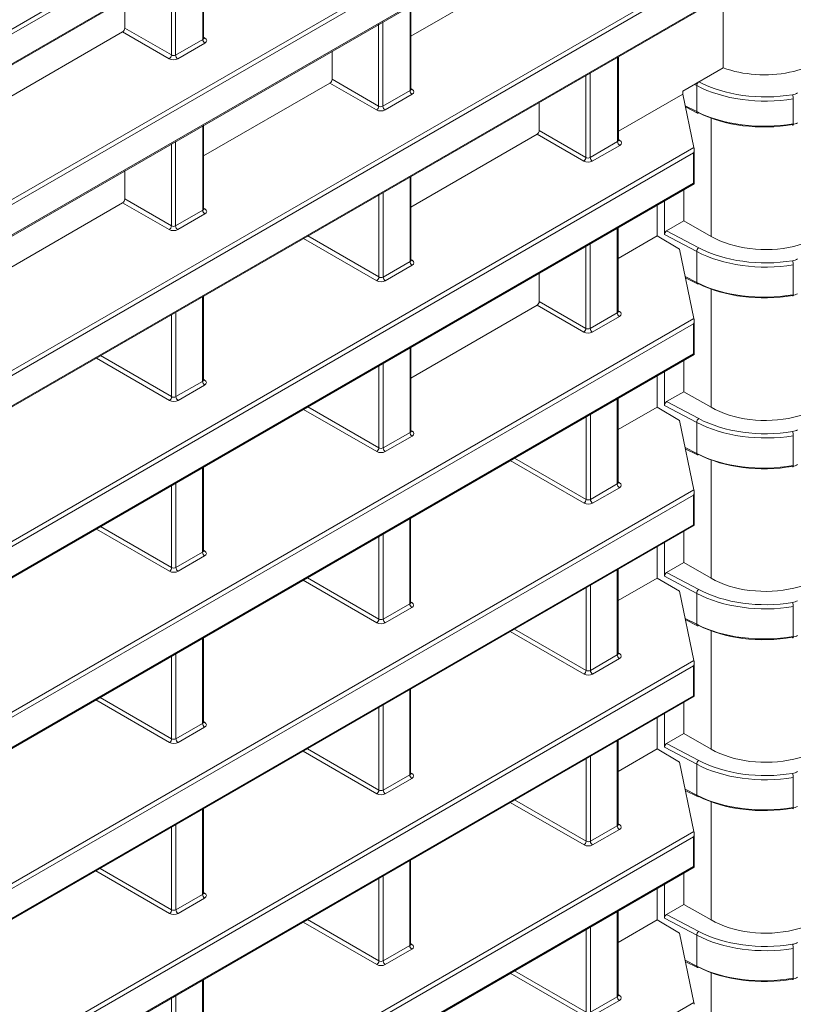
# Model space of a CAD drawing. Header units: millimetres. Extents: x 0 to 1118, y 0 to 864.
# Tile 290 of 512: x 643 to 656, y 121 to 137. Entities that reach past the tile are written whole.
import ezdxf

# ---------------------------------------------------------------- set-up
doc = ezdxf.new("R2010")
doc.units = ezdxf.units.MM

msp = doc.modelspace()

# ---------------------------------------------------------------- linework, layer by layer
at = {"color": 9, "linetype": 'Continuous', "lineweight": 0}
for p, q in [((606.985, 116.2519), (686.3602, 162.0742)), ((686.4306, 162.0335), (606.9704, 116.1621)), ((605.7345, 114.9582), (680.6435, 158.2022)), ((611.3713, 115.9764), (654.3418, 140.7827)), ((654.3323, 140.6959), (611.3756, 115.8976)), ((611.3756, 115.3964), (654.3323, 140.1947)), ((606.985, 110.6312), (656.534, 139.2353)), ((656.569, 139.1742), (606.9704, 110.5415)), ((606.9704, 110.0403), (656.569, 138.673)), ((646.2563, 136.9383), (646.2563, 138.334)), ((645.7396, 136.6811), (645.7396, 138.0357)), ((645.81, 138.0764), (645.81, 136.6806)), ((649.6681, 136.0949), (649.6681, 137.4853)), ((644.9725, 137.1239), (645.7396, 136.6811)), ((649.1514, 135.8377), (649.1514, 137.187)), ((649.2218, 137.2276), (649.2218, 135.8372)), ((645.7042, 136.6199), (644.9371, 137.0627)), ((646.271, 136.9718), (646.292, 136.9592)), ((645.81, 136.6806), (646.2563, 136.9383)), ((646.2914, 136.8772), (645.845, 136.6195)), ((653.0853, 135.2546), (653.0853, 136.645)), ((652.5632, 134.9943), (652.5632, 136.3436)), ((652.6336, 136.3842), (652.6336, 134.9938)), ((649.116, 135.7765), (648.3489, 136.2193)), ((648.3843, 136.2805), (649.1514, 135.8377)), ((654.3872, 136.1775), (654.351, 136.1966)), ((654.3872, 135.7491), (654.3872, 136.1775)), ((649.2218, 135.8372), (649.6681, 136.0949)), ((649.7032, 136.0338), (649.2568, 135.7761)), ((649.6828, 136.1284), (649.7038, 136.1158)), ((654.1966, 135.8463), (654.3872, 135.7491)), ((655.9775, 135.5489), (655.9775, 135.9581)), ((646.2563, 134.1253), (646.2563, 135.5157)), ((654.6245, 135.6413), (654.6245, 133.6961)), ((652.5278, 134.9331), (651.7607, 135.3759)), ((651.7961, 135.4372), (652.5632, 134.9943)), ((645.7396, 133.8681), (645.7396, 135.2174)), ((645.81, 135.258), (645.81, 133.8676)), ((652.6336, 134.9938), (653.0853, 135.2546)), ((653.1204, 135.1935), (652.6686, 134.9327)), ((653.1, 135.2881), (653.121, 135.2755)), ((654.3323, 135.07), (606.9704, 107.7285)), ((606.985, 107.8183), (654.3418, 135.1568)), ((654.3323, 134.5688), (654.3323, 135.07)), ((606.9704, 107.2273), (654.3323, 134.5688)), ((649.6681, 133.2819), (649.6681, 134.6723)), ((649.156, 133.0274), (649.156, 134.3767)), ((649.2264, 134.4173), (649.2264, 133.0269)), ((645.7042, 133.8069), (644.9371, 134.2497)), ((644.9725, 134.311), (645.7396, 133.8681)), ((645.81, 133.8676), (646.2563, 134.1253)), ((646.2914, 134.0642), (645.845, 133.8066)), ((646.271, 134.1588), (646.292, 134.1462)), ((647.9874, 133.702), (649.156, 133.0274)), ((653.0799, 132.4385), (653.0799, 133.8289)), ((654.3872, 133.4461), (653.8568, 133.7268)), ((653.8922, 133.7881), (654.4209, 133.5082)), ((649.1206, 132.9662), (647.9167, 133.6612)), ((652.6336, 133.5712), (652.6336, 132.1808)), ((652.5632, 132.1813), (652.5632, 133.5306)), ((654.3872, 132.9361), (654.3872, 133.4461)), ((649.2264, 133.0269), (649.6681, 133.2819)), ((649.7032, 133.2208), (649.2614, 132.9658)), ((649.6828, 133.3154), (649.7038, 133.3028)), ((655.9775, 132.7359), (655.9775, 133.2267)), ((654.1966, 133.0334), (654.3872, 132.9361)), ((654.6245, 132.8283), (654.6245, 130.8831)), ((646.2517, 131.3096), (646.2517, 132.7)), ((651.7961, 132.6242), (652.5632, 132.1813)), ((645.7442, 131.0578), (645.7442, 132.4071)), ((645.8146, 132.4477), (645.8146, 131.0573)), ((652.5278, 132.1201), (651.7607, 132.5629)), ((652.6336, 132.1808), (653.0799, 132.4385)), ((653.0946, 132.472), (653.1156, 132.4594)), ((654.3323, 132.257), (606.9704, 104.9155)), ((606.985, 105.0053), (654.3418, 132.3438)), ((653.115, 132.3774), (652.6686, 132.1198)), ((654.3323, 131.7611), (654.3323, 132.257)), ((609.4229, 105.8355), (654.3323, 131.7611)), ((649.6681, 130.4689), (649.6681, 131.8593)), ((645.7089, 130.9966), (644.5049, 131.6916)), ((644.5756, 131.7324), (645.7442, 131.0578)), ((649.2264, 131.6043), (649.2264, 130.2139)), ((649.156, 130.2144), (649.156, 131.5637)), ((645.8146, 131.0573), (646.2517, 131.3096)), ((646.2664, 131.3431), (646.2874, 131.3306)), ((646.2867, 131.2486), (645.8497, 130.9962)), ((653.0799, 129.6202), (653.0799, 131.0213)), ((653.8922, 130.9751), (654.4209, 130.6952)), ((649.1206, 130.1532), (647.9167, 130.8482)), ((647.9874, 130.889), (649.156, 130.2144)), ((654.3872, 130.6331), (653.8568, 130.9138)), ((652.5678, 129.3657), (652.5678, 130.7256)), ((652.6382, 130.7663), (652.6382, 129.3652)), ((654.3872, 130.1231), (654.3872, 130.6331)), ((649.2264, 130.2139), (649.6681, 130.4689)), ((649.6828, 130.5024), (649.7038, 130.4898)), ((649.7032, 130.4078), (649.2614, 130.1528)), ((655.9775, 129.9229), (655.9775, 130.4138)), ((654.1953, 130.221), (654.3872, 130.1231)), ((652.5324, 129.3044), (651.3192, 130.0048)), ((651.3899, 130.0456), (652.5678, 129.3657)), ((654.6245, 130.0153), (654.6245, 128.0701)), ((646.2517, 128.4966), (646.2517, 129.8871)), ((653.0946, 129.6536), (653.1156, 129.6411)), ((609.4376, 103.6028), (654.3418, 129.5255)), ((645.7442, 128.2448), (645.7442, 129.5941)), ((645.8146, 129.6347), (645.8146, 128.2443)), ((652.6382, 129.3652), (653.0799, 129.6202)), ((653.115, 129.5591), (652.6732, 129.3041)), ((654.3323, 129.4386), (609.4229, 103.513)), ((654.3323, 128.9482), (654.3323, 129.4386)), ((649.6635, 127.6479), (649.6635, 129.049)), ((609.4229, 103.0226), (654.3323, 128.9482)), ((645.7089, 128.1836), (644.5049, 128.8786)), ((644.5756, 128.9195), (645.7442, 128.2448)), ((649.156, 127.3961), (649.156, 128.756)), ((649.2264, 128.7967), (649.2264, 127.3956)), ((646.2664, 128.5301), (646.2874, 128.5176)), ((645.8146, 128.2443), (646.2517, 128.4966)), ((646.2867, 128.4356), (645.8497, 128.1833)), ((653.0799, 126.8072), (653.0799, 128.2083)), ((649.1206, 127.3349), (647.9074, 128.0352)), ((647.9781, 128.0761), (649.156, 127.3961)), ((654.3872, 127.8201), (653.8568, 128.1009)), ((653.8922, 128.1621), (654.4209, 127.8822)), ((652.5678, 126.5527), (652.5678, 127.9126)), ((652.6382, 127.9533), (652.6382, 126.5522)), ((654.3872, 127.3102), (654.3872, 127.8201)), ((649.2264, 127.3956), (649.6635, 127.6479)), ((649.6985, 127.5868), (649.2614, 127.3345)), ((649.6781, 127.6814), (649.6992, 127.6688)), ((655.9775, 127.1099), (655.9775, 127.6008)), ((654.1953, 127.408), (654.3872, 127.3102)), ((651.3899, 127.2327), (652.5678, 126.5527)), ((646.2517, 125.6783), (646.2517, 127.0794)), ((652.5324, 126.4915), (651.3192, 127.1918)), ((654.6245, 127.2023), (654.6245, 125.2572)), ((645.7442, 125.4265), (645.7442, 126.7864)), ((645.8146, 126.8271), (645.8146, 125.426)), ((652.6382, 126.5522), (653.0799, 126.8072)), ((653.115, 126.7461), (652.6732, 126.4911)), ((653.0946, 126.8407), (653.1156, 126.8281)), ((654.3323, 126.6257), (609.4229, 100.7001)), ((609.4376, 100.7898), (654.3418, 126.7125)), ((654.3323, 126.1352), (654.3323, 126.6257)), ((609.4229, 100.2096), (654.3323, 126.1352)), ((644.5664, 126.1065), (645.7442, 125.4265)), ((649.6635, 124.8349), (649.6635, 126.236)), ((645.7089, 125.3653), (644.4956, 126.0657)), ((649.156, 124.5831), (649.156, 125.943)), ((649.2264, 125.9837), (649.2264, 124.5826)), ((645.8146, 125.426), (646.2517, 125.6783)), ((646.2867, 125.6173), (645.8497, 125.3649)), ((646.2664, 125.7118), (646.2874, 125.6992)), ((653.0799, 123.9942), (653.0799, 125.3953)), ((654.3872, 125.0071), (653.8568, 125.2879)), ((653.8922, 125.3491), (654.4209, 125.0692)), ((649.1206, 124.5219), (647.9074, 125.2223)), ((647.9781, 125.2631), (649.156, 124.5831)), ((652.6382, 125.1403), (652.6382, 123.7392)), ((652.5678, 123.7397), (652.5678, 125.0997)), ((654.3872, 124.4972), (654.3872, 125.0071)), ((649.2264, 124.5826), (649.6635, 124.8349)), ((649.6781, 124.8684), (649.6992, 124.8558)), ((649.6985, 124.7739), (649.2614, 124.5215)), ((655.9775, 124.2969), (655.9775, 124.7878)), ((654.1953, 124.595), (654.3872, 124.4972)), ((652.5324, 123.6785), (651.3192, 124.3789)), ((651.3899, 124.4197), (652.5678, 123.7397)), ((654.6245, 124.3893), (654.6245, 122.4442)), ((646.2517, 122.8653), (646.2517, 124.2664)), ((645.8146, 124.0141), (645.8146, 122.613)), ((652.6382, 123.7392), (653.0799, 123.9942)), ((653.0946, 124.0277), (653.1156, 124.0151)), ((609.4376, 97.9768), (654.3418, 123.8995)), ((645.7442, 122.6135), (645.7442, 123.9735)), ((653.115, 123.9331), (652.6732, 123.6781)), ((654.3323, 123.8127), (609.4229, 97.8871)), ((654.3323, 123.3222), (654.3323, 123.8127)), ((649.6635, 122.0219), (649.6635, 123.423)), ((609.4229, 97.3966), (654.3323, 123.3222)), ((645.7089, 122.5523), (644.4956, 123.2527)), ((644.5664, 123.2935), (645.7442, 122.6135)), ((649.2264, 123.1707), (649.2264, 121.7696)), ((649.156, 121.7701), (649.156, 123.1301)), ((645.8146, 122.613), (646.2517, 122.8653)), ((646.2664, 122.8988), (646.2874, 122.8863)), ((646.2867, 122.8043), (645.8497, 122.5519)), ((653.0799, 121.1812), (653.0799, 122.5823)), ((653.8922, 122.5361), (654.4209, 122.2562)), ((649.1206, 121.7089), (647.9074, 122.4093)), ((647.9781, 122.4501), (649.156, 121.7701)), ((654.3872, 122.1941), (653.8568, 122.4749)), ((652.5678, 120.9267), (652.5678, 122.2867)), ((652.6382, 122.3273), (652.6382, 120.9262)), ((649.6781, 122.0554), (649.6992, 122.0429)), ((654.3872, 121.6842), (654.3872, 122.1941)), ((649.2264, 121.7696), (649.6635, 122.0219)), ((649.6985, 121.9609), (649.2614, 121.7085)), ((655.9775, 121.484), (655.9775, 121.9748)), ((654.1953, 121.7821), (654.3872, 121.6842)), ((652.5324, 120.8655), (651.3192, 121.5659)), ((651.3899, 121.6067), (652.5678, 120.9267)), ((654.6245, 121.5764), (654.6245, 119.6312)), ((646.2517, 120.0523), (646.2517, 121.4535)), ((609.4376, 95.1638), (654.3418, 121.0865)), ((645.7442, 119.8005), (645.7442, 121.1605)), ((645.8146, 121.2011), (645.8146, 119.8)), ((652.6382, 120.9262), (653.0799, 121.1812)), ((653.115, 121.1201), (652.6732, 120.8651)), ((653.0946, 121.2147), (653.1156, 121.2021))]:
    msp.add_line(p, q, dxfattribs=at)
at = {"color": 7, "linetype": 'Continuous', "lineweight": 15}
for p, q in [((605.7242, 114.9353), (680.6081, 158.1649)), ((611.3868, 115.3859), (654.3469, 140.1863)), ((606.985, 110.0319), (656.5587, 138.6501)), ((646.271, 136.9589), (646.271, 138.3425)), ((651.7607, 138.1889), (649.6828, 136.9893)), ((644.9725, 137.1239), (644.9725, 137.5929)), ((654.8237, 137.6485), (654.8237, 136.4695)), ((649.6828, 136.1155), (649.6828, 137.4937)), ((644.9371, 137.0627), (642.8592, 135.8631)), ((648.3843, 136.2805), (648.3843, 136.7441)), ((653.1, 135.2752), (653.1, 136.6535)), ((654.1562, 136.0841), (654.8237, 136.4695)), ((648.3489, 136.2193), (646.271, 135.0197)), ((653.1, 135.4284), (654.1562, 136.0382)), ((654.1562, 136.0382), (654.1562, 136.0841)), ((654.1562, 136.0382), (654.3418, 135.1568)), ((651.7961, 135.4372), (651.7961, 135.9007)), ((654.2008, 135.8266), (654.3979, 135.726)), ((646.271, 134.1459), (646.271, 135.5242)), ((651.7607, 135.3759), (649.6828, 134.1763)), ((654.3469, 134.5603), (654.3469, 135.1192)), ((644.9725, 134.311), (644.9725, 134.7746)), ((649.6828, 133.3025), (649.6828, 134.6808)), ((606.985, 107.2189), (654.3469, 134.5603)), ((654.1749, 134.461), (654.1749, 133.9512)), ((644.9371, 134.2497), (642.8592, 133.0501)), ((653.736, 134.2076), (653.736, 133.7032)), ((653.8568, 134.2774), (653.8568, 133.7268)), ((654.1749, 133.9512), (653.8922, 133.7881)), ((654.6245, 133.6961), (654.1749, 133.9512)), ((653.0946, 132.4591), (653.0946, 133.8374)), ((653.736, 133.7032), (653.0946, 133.3329)), ((654.1015, 133.4848), (653.736, 133.7032)), ((654.1015, 133.4848), (654.3418, 132.3438)), ((651.7961, 132.6242), (651.7961, 133.0878)), ((654.2008, 133.0136), (654.3979, 132.913)), ((646.2663, 131.3302), (646.2663, 132.7085)), ((651.7607, 132.5629), (649.6828, 131.3634)), ((654.3469, 131.7527), (654.3469, 132.3063)), ((649.6828, 130.4895), (649.6828, 131.8678)), ((609.4376, 105.8271), (654.3469, 131.7527)), ((654.1749, 131.6534), (654.1749, 131.1382)), ((653.8568, 131.4697), (653.8568, 130.9138)), ((653.736, 131.4), (653.736, 130.8849)), ((654.1749, 131.1382), (653.8922, 130.9751)), ((654.6245, 130.8831), (654.1749, 131.1382)), ((653.0946, 129.6408), (653.0946, 131.0297)), ((653.736, 130.8849), (653.0946, 130.5146)), ((654.1015, 130.6665), (653.736, 130.8849)), ((654.1015, 130.6665), (654.3418, 129.5255)), ((654.1995, 130.2013), (654.3979, 130.1001)), ((646.2663, 128.5173), (646.2663, 129.8955)), ((654.3469, 128.9397), (654.3469, 129.4879)), ((649.6781, 127.6685), (649.6781, 129.0575)), ((609.4376, 103.0141), (654.3469, 128.9397)), ((654.1749, 128.8404), (654.1749, 128.3253)), ((653.736, 128.587), (653.736, 128.0719)), ((653.8568, 128.6568), (653.8568, 128.1009)), ((653.0946, 126.8278), (653.0946, 128.2167)), ((654.1749, 128.3253), (653.8922, 128.1621)), ((654.6245, 128.0701), (654.1749, 128.3253)), ((653.736, 128.0719), (653.0946, 127.7016)), ((654.1015, 127.8535), (653.736, 128.0719)), ((654.1015, 127.8535), (654.3418, 126.7125)), ((654.1995, 127.3883), (654.3979, 127.2871)), ((646.2663, 125.6989), (646.2663, 127.0879)), ((654.3469, 126.1267), (654.3469, 126.6749)), ((609.4376, 100.2011), (654.3469, 126.1267)), ((649.6781, 124.8555), (649.6781, 126.2445)), ((654.1749, 126.0274), (654.1749, 125.5123)), ((653.736, 125.774), (653.736, 125.2589)), ((653.8568, 125.8438), (653.8568, 125.2879)), ((654.1749, 125.5123), (653.8922, 125.3491)), ((654.6245, 125.2572), (654.1749, 125.5123)), ((653.0946, 124.0148), (653.0946, 125.4037)), ((653.736, 125.2589), (653.0946, 124.8886)), ((654.1015, 125.0405), (653.736, 125.2589)), ((654.1015, 125.0405), (654.3418, 123.8995)), ((654.1995, 124.5753), (654.3979, 124.4741)), ((646.2663, 122.886), (646.2663, 124.2749)), ((654.3469, 123.3137), (654.3469, 123.862)), ((649.6781, 122.0426), (649.6781, 123.4315)), ((609.4376, 97.3881), (654.3469, 123.3137)), ((654.1749, 123.2144), (654.1749, 122.6993)), ((653.8568, 123.0308), (653.8568, 122.4749)), ((653.736, 122.9611), (653.736, 122.446)), ((654.1749, 122.6993), (653.8922, 122.5361)), ((654.6245, 122.4442), (654.1749, 122.6993)), ((653.0946, 121.2018), (653.0946, 122.5908)), ((653.736, 122.446), (653.0946, 122.0757)), ((654.1015, 122.2275), (653.736, 122.446)), ((654.1015, 122.2275), (654.3418, 121.0865)), ((654.1995, 121.7623), (654.3979, 121.6611)), ((646.2663, 120.073), (646.2663, 121.4619))]:
    msp.add_line(p, q, dxfattribs=at)
at = {"color": 7, "linetype": 'Continuous', "lineweight": 15, "flags": 128}
for points in [[(655.9775, 135.5489), (655.9773, 135.5415), (655.9765, 135.5354), (655.9753, 135.5309), (655.9736, 135.5282), (655.9715, 135.5273), (655.9691, 135.5282), (655.9665, 135.531), (655.9638, 135.5356)], [(654.3323, 134.5688), (654.3381, 134.5654), (654.3425, 134.5629), (654.3455, 134.5612), (654.3468, 134.5604), (654.3465, 134.5605)], [(655.9775, 132.7359), (655.9773, 132.7285), (655.9765, 132.7224), (655.9753, 132.718), (655.9736, 132.7152), (655.9715, 132.7143), (655.9691, 132.7153), (655.9665, 132.7181), (655.9638, 132.7226)], [(654.3323, 131.7611), (654.3381, 131.7578), (654.3425, 131.7552), (654.3455, 131.7535), (654.3468, 131.7527), (654.3465, 131.7529)], [(655.9775, 129.9229), (655.9773, 129.9155), (655.9765, 129.9095), (655.9753, 129.905), (655.9736, 129.9022), (655.9715, 129.9013), (655.9691, 129.9023), (655.9665, 129.9051), (655.9638, 129.9096)], [(654.3323, 128.9482), (654.3381, 128.9448), (654.3425, 128.9422), (654.3455, 128.9405), (654.3468, 128.9397), (654.3465, 128.9399)], [(655.9775, 127.1099), (655.9773, 127.1025), (655.9765, 127.0965), (655.9753, 127.092), (655.9736, 127.0892), (655.9715, 127.0883), (655.9691, 127.0893), (655.9665, 127.0921), (655.9638, 127.0966)], [(654.3323, 126.1352), (654.3381, 126.1318), (654.3425, 126.1293), (654.3455, 126.1275), (654.3468, 126.1268), (654.3465, 126.1269)], [(655.9775, 124.2969), (655.9773, 124.2896), (655.9765, 124.2835), (655.9753, 124.279), (655.9736, 124.2763), (655.9715, 124.2753), (655.9691, 124.2763), (655.9665, 124.2791), (655.9638, 124.2837)], [(654.3323, 123.3222), (654.3381, 123.3188), (654.3425, 123.3163), (654.3455, 123.3146), (654.3468, 123.3138), (654.3465, 123.3139)], [(655.9775, 121.484), (655.9773, 121.4766), (655.9765, 121.4705), (655.9753, 121.466), (655.9736, 121.4633), (655.9715, 121.4624), (655.9691, 121.4633), (655.9665, 121.4661), (655.9638, 121.4707)]]:
    msp.add_lwpolyline(points, dxfattribs=at)
at = {"color": 9, "linetype": 'Continuous', "lineweight": 0}
for centre, radius, start, end in [((646.2766, 136.9821), 0.0276, 258.6328, 303.92426), ((646.3332, 136.9418), 0.077, 182.63831, 237.0708), ((645.6617, 136.6853), 0.078, 303.05958, 356.93918), ((645.8869, 136.6841), 0.077, 182.63831, 237.0708), ((654.4709, 136.1727), 0.0839, 135.87383, 176.71835), ((649.745, 136.0984), 0.077, 182.63602, 237.07309), ((649.6884, 136.1386), 0.0275, 258.48502, 303.94422), ((655.802, 135.9585), 0.1755, 359.87068, 22.78252), ((649.0735, 135.8419), 0.078, 303.05672, 356.94205), ((649.2986, 135.8407), 0.077, 182.63602, 237.07309), ((654.4105, 135.7459), 0.0235, 172.19951, 237.65942), ((653.1622, 135.2581), 0.077, 182.63668, 237.07305), ((653.1056, 135.2984), 0.0275, 258.49064, 303.9386), ((652.4852, 134.9985), 0.078, 303.05877, 356.94123), ((652.7104, 134.9973), 0.077, 182.63668, 237.07305), ((646.3332, 134.1288), 0.077, 182.63602, 237.07309), ((646.2766, 134.1691), 0.0275, 258.48347, 303.94577), ((645.6617, 133.8723), 0.078, 303.05672, 356.94205), ((645.8869, 133.8711), 0.077, 182.63602, 237.07309), ((654.4683, 133.4421), 0.0813, 125.6871, 177.23732), ((649.745, 133.2854), 0.077, 182.63668, 237.07305), ((649.6884, 133.3257), 0.0275, 258.49866, 303.93058), ((655.802, 133.2271), 0.1755, 359.8712, 22.782), ((649.0781, 133.0316), 0.078, 303.0581, 356.94128), ((649.3033, 133.0304), 0.077, 182.63668, 237.07305), ((654.4105, 132.9329), 0.0235, 172.18431, 237.67463), ((653.1568, 132.442), 0.077, 182.63708, 237.07265), ((653.1002, 132.4823), 0.0275, 258.49349, 303.93443), ((652.4852, 132.1855), 0.078, 303.0598, 356.9402), ((652.7104, 132.1844), 0.077, 182.63708, 237.07265), ((646.3286, 131.3132), 0.077, 182.63668, 237.07305), ((646.272, 131.3534), 0.0275, 258.49866, 303.93058), ((645.6663, 131.062), 0.078, 303.05657, 356.94405), ((645.8915, 131.0608), 0.077, 182.63668, 237.07305), ((654.4683, 130.6292), 0.0813, 125.68641, 177.23801), ((649.745, 130.4724), 0.077, 182.63708, 237.07265), ((649.6884, 130.5127), 0.0276, 258.50157, 303.92767), ((655.802, 130.4141), 0.1755, 359.87094, 22.78226), ((649.0781, 130.2186), 0.078, 303.05913, 356.94025), ((649.3033, 130.2174), 0.077, 182.63708, 237.07265), ((654.4105, 130.1199), 0.0235, 172.19283, 237.66611), ((653.1568, 129.6237), 0.077, 182.63727, 237.07215), ((653.1002, 129.6639), 0.0275, 258.48748, 303.93843), ((652.4899, 129.3698), 0.078, 303.05842, 356.94158), ((652.7151, 129.3687), 0.077, 182.63727, 237.07215), ((646.272, 128.5404), 0.0276, 258.50157, 303.92767), ((646.3286, 128.5002), 0.077, 182.63708, 237.07265), ((645.6663, 128.249), 0.078, 303.0576, 356.94302), ((645.8915, 128.2479), 0.077, 182.63708, 237.07265), ((654.4683, 127.8162), 0.0813, 125.68651, 177.23791), ((649.7404, 127.6514), 0.077, 182.63727, 237.07215), ((649.6838, 127.6917), 0.0275, 258.47681, 303.94779), ((655.802, 127.6012), 0.1755, 359.87103, 22.78218), ((649.0781, 127.4003), 0.078, 303.05919, 356.94019), ((649.3033, 127.3991), 0.077, 182.63727, 237.07215), ((654.4105, 127.307), 0.0235, 172.1907, 237.6686), ((653.1568, 126.8107), 0.077, 182.63688, 237.07285), ((653.1002, 126.851), 0.0275, 258.48976, 303.93716), ((652.4899, 126.5569), 0.078, 303.05824, 356.94176), ((652.7151, 126.5557), 0.077, 182.63688, 237.07285), ((646.3286, 125.6819), 0.077, 182.63727, 237.07215), ((646.272, 125.7221), 0.0275, 258.49556, 303.93167), ((645.6663, 125.4307), 0.078, 303.05766, 356.94296), ((645.8915, 125.4295), 0.077, 182.63727, 237.07215), ((654.4683, 125.0032), 0.0813, 125.68651, 177.23791), ((649.7404, 124.8385), 0.077, 182.63688, 237.07285), ((649.6838, 124.8787), 0.0275, 258.47908, 303.94652), ((655.802, 124.7882), 0.1755, 359.871, 22.7822), ((649.0781, 124.5873), 0.078, 303.05901, 356.94038), ((649.3033, 124.5861), 0.077, 182.63688, 237.07285), ((654.4105, 124.494), 0.0235, 172.19203, 237.66726), ((653.1568, 123.9977), 0.077, 182.6371, 237.07255), ((653.1002, 124.038), 0.0275, 258.48783, 303.93858), ((652.4899, 123.7439), 0.078, 303.05827, 356.94181), ((652.7151, 123.7427), 0.077, 182.6371, 237.07255), ((646.3286, 122.8689), 0.077, 182.63688, 237.07285), ((646.272, 122.9091), 0.0275, 258.49784, 303.9304), ((645.6663, 122.6177), 0.078, 303.05747, 356.94315), ((645.8915, 122.6165), 0.077, 182.63688, 237.07285), ((654.4683, 122.1902), 0.0813, 125.68694, 177.23777), ((649.6838, 122.0657), 0.0275, 258.47716, 303.94794), ((655.802, 121.9752), 0.1755, 359.87111, 22.78209), ((649.7404, 122.0255), 0.077, 182.6371, 237.07255), ((649.0781, 121.7743), 0.078, 303.05904, 356.94043), ((649.3033, 121.7731), 0.077, 182.6371, 237.07255), ((654.4105, 121.681), 0.0235, 172.19258, 237.66708), ((653.1568, 121.1847), 0.077, 182.63688, 237.07285), ((653.1002, 121.225), 0.0275, 258.49203, 303.93589)]:
    msp.add_arc(centre, radius, start, end, dxfattribs=at)
at = {"color": 7, "linetype": 'Continuous', "lineweight": 15}
for centre, start, end in [((654.4064, 135.7478), 248.75651, 308.67411), ((654.4064, 132.9348), 248.75283, 308.6741), ((654.4064, 130.1218), 248.75375, 308.67688), ((654.4064, 127.3088), 248.75246, 308.67723), ((654.4064, 124.4958), 248.75286, 308.67683), ((654.4064, 121.6829), 248.75198, 308.67679)]:
    msp.add_arc(centre, 0.0233, start, end, dxfattribs=at)
for centre, major_axis, ratio, start_param, end_param in [((644.9371, 137.1035), (0.025, 0.0433), 0.5774255, 3.9269476, 5.4976678), ((655.5084, 137.0671), (1.2437, 0.0093), 0.5722274, 4.1250875, 5.9605338), ((648.3489, 136.2601), (0.025, 0.0433), 0.5774255, 3.9269476, 5.4976678), ((655.5084, 136.4674), (1.6756, 0.0122), 0.572379, 3.9751893, 4.9919945), ((655.5087, 136.4264), (1.6256, 0.0122), 0.5722274, 3.9750636, 4.9918688), ((655.9078, 135.6452), (0.2, 0.0015), 0.5722274, 4.9918688, 5.4935), ((651.7607, 135.4167), (0.025, 0.0433), 0.5774255, 3.9269476, 5.4976678), ((654.2969, 135.0904), (0.0354, 0.0612), 0.5773346, 4.7124296, 5.6200008), ((654.3418, 135.1163), (-0.0052, 0.0547), 0.1046981, 4.8824611, 5.5369596), ((644.9371, 134.2906), (0.025, 0.0433), 0.5774255, 3.9269476, 5.4976678), ((655.5084, 134.2064), (1.25, -0.0095), 0.5823041, 3.9314302, 6.2876247), ((653.8922, 133.7472), (0.0251, 0.0433), 0.5776444, 0.7868798, 2.3572194), ((655.5084, 133.6544), (1.6756, 0.0122), 0.572379, 3.9751893, 4.9919945), ((655.5087, 133.6134), (1.6256, 0.0122), 0.5722274, 3.9750636, 4.9918688), ((655.9078, 132.8322), (0.2, 0.0015), 0.5722274, 4.9918688, 5.4935), ((651.7607, 132.6038), (0.025, 0.0433), 0.5774255, 3.9269476, 5.4976678), ((654.2969, 132.2774), (0.0354, 0.0612), 0.5773346, 4.7124296, 5.6200008), ((654.3418, 132.3033), (-0.0052, 0.0547), 0.1046981, 4.8824611, 5.5369596), ((655.5084, 131.3934), (1.25, -0.0095), 0.5823041, 3.9314302, 6.2876247), ((653.8922, 130.9343), (0.0251, 0.0433), 0.5776444, 0.7868798, 2.3572194), ((655.5084, 130.8414), (1.6756, 0.0122), 0.572379, 3.9751893, 4.9919945), ((655.5087, 130.8004), (1.6256, 0.0122), 0.5722274, 3.9750636, 4.9918688), ((655.9078, 130.0192), (0.2, 0.0015), 0.5722274, 4.9918688, 5.4935), ((654.2969, 129.4591), (0.0354, 0.0612), 0.5773346, 4.7124296, 5.6200008), ((654.3418, 129.485), (-0.0052, 0.0547), 0.1046981, 4.8824611, 5.5369596), ((655.5084, 128.5804), (1.25, -0.0095), 0.5823041, 3.9314302, 6.2876247), ((653.8922, 128.1213), (0.0251, 0.0433), 0.5776444, 0.7868798, 2.3572194), ((655.5084, 128.0284), (1.6756, 0.0122), 0.572379, 3.9751893, 4.9919945), ((655.5087, 127.9874), (1.6256, 0.0122), 0.5722274, 3.9750636, 4.9918688), ((655.9078, 127.2062), (0.2, 0.0015), 0.5722274, 4.9918688, 5.4935), ((654.2969, 126.6461), (0.0354, 0.0612), 0.5773346, 4.7124296, 5.6200008), ((654.3418, 126.672), (-0.0052, 0.0547), 0.1046981, 4.8824611, 5.5369596), ((655.5084, 125.7674), (1.25, -0.0095), 0.5823041, 3.9314302, 6.2876247), ((653.8922, 125.3083), (0.0251, 0.0433), 0.5776444, 0.7868798, 2.3572194), ((655.5084, 125.2154), (1.6756, 0.0122), 0.572379, 3.9751893, 4.9919945), ((655.5087, 125.1744), (1.6256, 0.0122), 0.5722274, 3.9750636, 4.9918688), ((655.9078, 124.3932), (0.2, 0.0015), 0.5722274, 4.9918688, 5.4935), ((654.2969, 123.8331), (0.0354, 0.0612), 0.5773346, 4.7124296, 5.6200008), ((654.3418, 123.859), (-0.0052, 0.0547), 0.1046981, 4.8824611, 5.5369596), ((655.5084, 122.9544), (1.25, -0.0095), 0.5823041, 3.9314302, 6.2876247), ((653.8922, 122.4953), (0.0251, 0.0433), 0.5776444, 0.7868798, 2.3572194), ((655.5084, 122.4024), (1.6756, 0.0122), 0.572379, 3.9751893, 4.9919945), ((655.5087, 122.3614), (1.6256, 0.0122), 0.5722274, 3.9750636, 4.9918688), ((655.9078, 121.5803), (0.2, 0.0015), 0.5722274, 4.9918688, 5.4935), ((654.3418, 121.046), (-0.0052, 0.0547), 0.1046981, 4.8824611, 5.5369596)]:
    msp.add_ellipse(centre, major_axis=major_axis, ratio=ratio, start_param=start_param, end_param=end_param, dxfattribs=at)
at = {"color": 9, "linetype": 'Continuous', "lineweight": 0}
for centre, major_axis, ratio, start_param, end_param in [((646.221, 136.9594), (0.05, -0.0008), 0.5872741, 5.5068216, 6.2922198), ((646.2207, 136.9187), (0.1, -0.0008), 0.5823041, 5.5022266, 7.0642962), ((645.7743, 136.6611), (0.1, -0.0008), 0.5823041, 3.9401569, 5.5022266), ((645.7746, 136.7017), (0.05, -0.0008), 0.5872741, 3.9447519, 5.5068216), ((655.5084, 136.8969), (1.6756, -0.0124), 0.582155, 3.9836554, 5.0004606), ((655.5087, 136.9376), (1.6256, -0.0124), 0.5823041, 3.9837901, 5.0005954), ((649.6328, 136.116), (0.05, -0.0008), 0.5872741, 5.5068216, 6.2922198), ((649.6325, 136.0753), (0.1, -0.0008), 0.5823041, 5.5022266, 7.0642962), ((655.9078, 136.1386), (0.2, -0.0015), 0.5823041, 5.0005954, 5.5022266), ((649.1864, 135.8583), (0.05, -0.0008), 0.5872741, 3.9447519, 5.5068216), ((649.1861, 135.8177), (0.1, -0.0008), 0.5823041, 3.9401569, 5.5022266), ((653.05, 135.2757), (0.05, -0.0008), 0.5872741, 5.5068216, 6.2922198), ((653.0496, 135.2351), (0.1, -0.0008), 0.5823041, 5.5022266, 7.0642962), ((652.5979, 134.9743), (0.1, -0.0008), 0.5823041, 3.9401569, 5.5022266), ((652.5982, 135.0149), (0.05, -0.0008), 0.5872741, 3.9447519, 5.5068216), ((646.221, 134.1464), (0.05, -0.0008), 0.5872741, 5.5068216, 6.2922198), ((646.2207, 134.1058), (0.1, -0.0008), 0.5823041, 5.5022266, 7.0642962), ((645.7746, 133.8887), (0.05, -0.0008), 0.5872741, 3.9447519, 5.5068216), ((645.7743, 133.8481), (0.1, -0.0008), 0.5823041, 3.9401569, 5.5022266), ((655.5084, 134.1655), (1.6756, -0.0124), 0.582155, 3.9836554, 5.0004606), ((655.5087, 134.2062), (1.6256, -0.0124), 0.5823041, 3.9837901, 5.0005954), ((649.6328, 133.303), (0.05, -0.0008), 0.5872741, 5.5068216, 6.2922198), ((649.6325, 133.2624), (0.1, -0.0008), 0.5823041, 5.5022266, 7.0642962), ((655.9078, 133.4072), (0.2, -0.0015), 0.5823041, 5.0005954, 5.5022266), ((649.1907, 133.0074), (0.1, -0.0008), 0.5823041, 3.9401569, 5.5022266), ((649.191, 133.048), (0.05, -0.0008), 0.5872741, 3.9447519, 5.5068216), ((653.0446, 132.4596), (0.05, -0.0008), 0.5872741, 5.5068216, 6.2922198), ((653.0443, 132.419), (0.1, -0.0008), 0.5823041, 5.5022266, 7.0642962), ((652.5979, 132.1613), (0.1, -0.0008), 0.5823041, 3.9401569, 5.5022266), ((652.5982, 132.2019), (0.05, -0.0008), 0.5872741, 3.9447519, 5.5068216), ((646.2164, 131.3307), (0.05, -0.0008), 0.5872741, 5.5068216, 6.2922198), ((646.216, 131.2901), (0.1, -0.0008), 0.5823041, 5.5022266, 7.0642962), ((645.7789, 131.0378), (0.1, -0.0008), 0.5823041, 3.9401569, 5.5022266), ((645.7793, 131.0784), (0.05, -0.0008), 0.5872741, 3.9447519, 5.5068216), ((655.5084, 131.3525), (1.6756, -0.0124), 0.582155, 3.9836554, 5.0004606), ((655.5087, 131.3932), (1.6256, -0.0124), 0.5823041, 3.9837901, 5.0005954), ((649.6328, 130.49), (0.05, -0.0008), 0.5872741, 5.5068216, 6.2922198), ((649.6325, 130.4494), (0.1, -0.0008), 0.5823041, 5.5022266, 7.0642962), ((655.9078, 130.5942), (0.2, -0.0015), 0.5823041, 5.0005954, 5.5022266), ((649.1907, 130.1944), (0.1, -0.0008), 0.5823041, 3.9401569, 5.5022266), ((649.191, 130.235), (0.05, -0.0008), 0.5872741, 3.9447519, 5.5068216), ((653.0446, 129.6413), (0.05, -0.0008), 0.5872741, 5.5068216, 6.2922198), ((653.0443, 129.6006), (0.1, -0.0008), 0.5823041, 5.5022266, 7.0642962), ((652.6028, 129.3863), (0.05, -0.0008), 0.5872741, 3.9447519, 5.5068216), ((652.6025, 129.3456), (0.1, -0.0008), 0.5823041, 3.9401569, 5.5022266), ((646.2164, 128.5178), (0.05, -0.0008), 0.5872741, 5.5068216, 6.2922198), ((646.216, 128.4771), (0.1, -0.0008), 0.5823041, 5.5022266, 7.0642962), ((645.7793, 128.2654), (0.05, -0.0008), 0.5872741, 3.9447519, 5.5068216), ((645.7789, 128.2248), (0.1, -0.0008), 0.5823041, 3.9401569, 5.5022266), ((655.5087, 128.5802), (1.6256, -0.0124), 0.5823041, 3.9837901, 5.0005954), ((655.5084, 128.5396), (1.6756, -0.0124), 0.582155, 3.9836554, 5.0004606), ((649.6281, 127.669), (0.05, -0.0008), 0.5872741, 5.5068216, 6.2922198), ((649.6278, 127.6284), (0.1, -0.0008), 0.5823041, 5.5022266, 7.0642962), ((655.9078, 127.7812), (0.2, -0.0015), 0.5823041, 5.0005954, 5.5022266), ((649.191, 127.4167), (0.05, -0.0008), 0.5872741, 3.9447519, 5.5068216), ((649.1907, 127.376), (0.1, -0.0008), 0.5823041, 3.9401569, 5.5022266), ((653.0446, 126.8283), (0.05, -0.0008), 0.5872741, 5.5068216, 6.2922198), ((653.0443, 126.7876), (0.1, -0.0008), 0.5823041, 5.5022266, 7.0642962), ((652.6025, 126.5326), (0.1, -0.0008), 0.5823041, 3.9401569, 5.5022266), ((652.6028, 126.5733), (0.05, -0.0008), 0.5872741, 3.9447519, 5.5068216), ((646.2164, 125.6994), (0.05, -0.0008), 0.5872741, 5.5068216, 6.2922198), ((646.216, 125.6588), (0.1, -0.0008), 0.5823041, 5.5022266, 7.0642962), ((645.7789, 125.4065), (0.1, -0.0008), 0.5823041, 3.9401569, 5.5022266), ((645.7793, 125.4471), (0.05, -0.0008), 0.5872741, 3.9447519, 5.5068216), ((655.5084, 125.7266), (1.6756, -0.0124), 0.582155, 3.9836554, 5.0004606), ((655.5087, 125.7672), (1.6256, -0.0124), 0.5823041, 3.9837901, 5.0005954), ((649.6281, 124.856), (0.05, -0.0008), 0.5872741, 5.5068216, 6.2922198), ((649.6278, 124.8154), (0.1, -0.0008), 0.5823041, 5.5022266, 7.0642962), ((655.9078, 124.9682), (0.2, -0.0015), 0.5823041, 5.0005954, 5.5022266), ((649.1907, 124.5631), (0.1, -0.0008), 0.5823041, 3.9401569, 5.5022266), ((649.191, 124.6037), (0.05, -0.0008), 0.5872741, 3.9447519, 5.5068216), ((653.0446, 124.0153), (0.05, -0.0008), 0.5872741, 5.5068216, 6.2922198), ((653.0443, 123.9747), (0.1, -0.0008), 0.5823041, 5.5022266, 7.0642962), ((652.6025, 123.7197), (0.1, -0.0008), 0.5823041, 3.9401569, 5.5022266), ((652.6028, 123.7603), (0.05, -0.0008), 0.5872741, 3.9447519, 5.5068216), ((646.2164, 122.8865), (0.05, -0.0008), 0.5872741, 5.5068216, 6.2922198), ((646.216, 122.8458), (0.1, -0.0008), 0.5823041, 5.5022266, 7.0642962), ((645.7789, 122.5935), (0.1, -0.0008), 0.5823041, 3.9401569, 5.5022266), ((645.7793, 122.6341), (0.05, -0.0008), 0.5872741, 3.9447519, 5.5068216), ((655.5087, 122.9542), (1.6256, -0.0124), 0.5823041, 3.9837901, 5.0005954), ((649.6281, 122.0431), (0.05, -0.0008), 0.5872741, 5.5068216, 6.2922198), ((649.6278, 122.0024), (0.1, -0.0008), 0.5823041, 5.5022266, 7.0642962), ((655.5084, 122.9136), (1.6756, -0.0124), 0.582155, 3.9836554, 5.0004606), ((655.9078, 122.1552), (0.2, -0.0015), 0.5823041, 5.0005954, 5.5022266), ((649.191, 121.7907), (0.05, -0.0008), 0.5872741, 3.9447519, 5.5068216), ((649.1907, 121.7501), (0.1, -0.0008), 0.5823041, 3.9401569, 5.5022266), ((653.0446, 121.2023), (0.05, -0.0008), 0.5872741, 5.5068216, 6.2922198), ((653.0443, 121.1617), (0.1, -0.0008), 0.5823041, 5.5022266, 7.0642962)]:
    msp.add_ellipse(centre, major_axis=major_axis, ratio=ratio, start_param=start_param, end_param=end_param, dxfattribs=at)
at = {"color": 7, "linetype": 'Continuous', "lineweight": 15}
for points, knots in [([(646.2721, 136.9529), (646.2722, 136.9527), (646.2727, 136.9522), (646.2706, 136.9568), (646.2711, 136.9585), (646.2711, 136.9586)], [0, 0, 0, 0, 0.2371756, 0.9207132, 1, 1, 1, 1]), ([(649.6839, 136.1095), (649.684, 136.1093), (649.6844, 136.1088), (649.6824, 136.1135), (649.6829, 136.1151), (649.6829, 136.1152)], [0, 0, 0, 0, 0.2370174, 0.9200992, 1, 1, 1, 1]), ([(653.1011, 135.2692), (653.1012, 135.2691), (653.1016, 135.2685), (653.0996, 135.2732), (653.1001, 135.2748), (653.1001, 135.2749)], [0, 0, 0, 0, 0.2370247, 0.9201023, 1, 1, 1, 1]), ([(646.2721, 134.1399), (646.2722, 134.1398), (646.2727, 134.1392), (646.2706, 134.1439), (646.2711, 134.1455), (646.2711, 134.1456)], [0, 0, 0, 0, 0.2370174, 0.9200992, 1, 1, 1, 1]), ([(649.6839, 133.2965), (649.684, 133.2964), (649.6844, 133.2958), (649.6824, 133.3005), (649.6829, 133.3021), (649.6829, 133.3022)], [0, 0, 0, 0, 0.2370247, 0.9201023, 1, 1, 1, 1]), ([(653.0957, 132.4531), (653.0958, 132.453), (653.0962, 132.4524), (653.0942, 132.4571), (653.0947, 132.4587), (653.0947, 132.4588)], [0, 0, 0, 0, 0.2370378, 0.920069, 1, 1, 1, 1]), ([(646.2675, 131.3243), (646.2676, 131.3241), (646.268, 131.3235), (646.266, 131.3282), (646.2664, 131.3298), (646.2665, 131.33)], [0, 0, 0, 0, 0.2370247, 0.9201023, 1, 1, 1, 1]), ([(649.6839, 130.4835), (649.684, 130.4834), (649.6844, 130.4828), (649.6824, 130.4875), (649.6829, 130.4891), (649.6829, 130.4893)], [0, 0, 0, 0, 0.2370249, 0.9200809, 1, 1, 1, 1]), ([(653.0957, 129.6348), (653.0958, 129.6346), (653.0962, 129.634), (653.0942, 129.6388), (653.0947, 129.6403), (653.0947, 129.6405)], [0, 0, 0, 0, 0.2370289, 0.9200799, 1, 1, 1, 1]), ([(646.2675, 128.5113), (646.2676, 128.5111), (646.268, 128.5105), (646.266, 128.5152), (646.2664, 128.5168), (646.2665, 128.517)], [0, 0, 0, 0, 0.2370249, 0.9200809, 1, 1, 1, 1]), ([(649.6793, 127.6625), (649.6794, 127.6624), (649.6798, 127.6618), (649.6778, 127.6665), (649.6782, 127.6681), (649.6783, 127.6683)], [0, 0, 0, 0, 0.2370167, 0.9200654, 1, 1, 1, 1]), ([(653.0957, 126.8218), (653.0958, 126.8216), (653.0962, 126.8211), (653.0942, 126.8258), (653.0946, 126.8274), (653.0947, 126.8275)], [0, 0, 0, 0, 0.2371959, 0.9207228, 1, 1, 1, 1]), ([(646.2675, 125.6929), (646.2676, 125.6928), (646.268, 125.6922), (646.266, 125.6969), (646.2664, 125.6985), (646.2665, 125.6987)], [0, 0, 0, 0, 0.2370159, 0.9200918, 1, 1, 1, 1]), ([(649.6793, 124.8495), (649.6794, 124.8494), (649.6798, 124.8488), (649.6778, 124.8535), (649.6782, 124.8551), (649.6783, 124.8553)], [0, 0, 0, 0, 0.2371837, 0.9207083, 1, 1, 1, 1]), ([(653.0957, 124.0088), (653.0958, 124.0087), (653.0962, 124.0081), (653.0942, 124.0128), (653.0946, 124.0144), (653.0947, 124.0145)], [0, 0, 0, 0, 0.2371981, 0.9207228, 1, 1, 1, 1]), ([(646.2675, 122.88), (646.2676, 122.8798), (646.268, 122.8792), (646.266, 122.8839), (646.2664, 122.8855), (646.2665, 122.8857)], [0, 0, 0, 0, 0.237183, 0.9207347, 1, 1, 1, 1]), ([(649.6793, 122.0366), (649.6794, 122.0364), (649.6798, 122.0358), (649.6778, 122.0405), (649.6782, 122.0421), (649.6783, 122.0423)], [0, 0, 0, 0, 0.2371859, 0.9207082, 1, 1, 1, 1]), ([(653.0957, 121.1958), (653.0958, 121.1957), (653.0962, 121.1951), (653.0942, 121.1998), (653.0946, 121.2014), (653.0947, 121.2016)], [0, 0, 0, 0, 0.2372035, 0.9207231, 1, 1, 1, 1])]:
    msp.add_open_spline(points, degree=3, knots=knots, dxfattribs=at)

doc.saveas('drawing.dxf')
